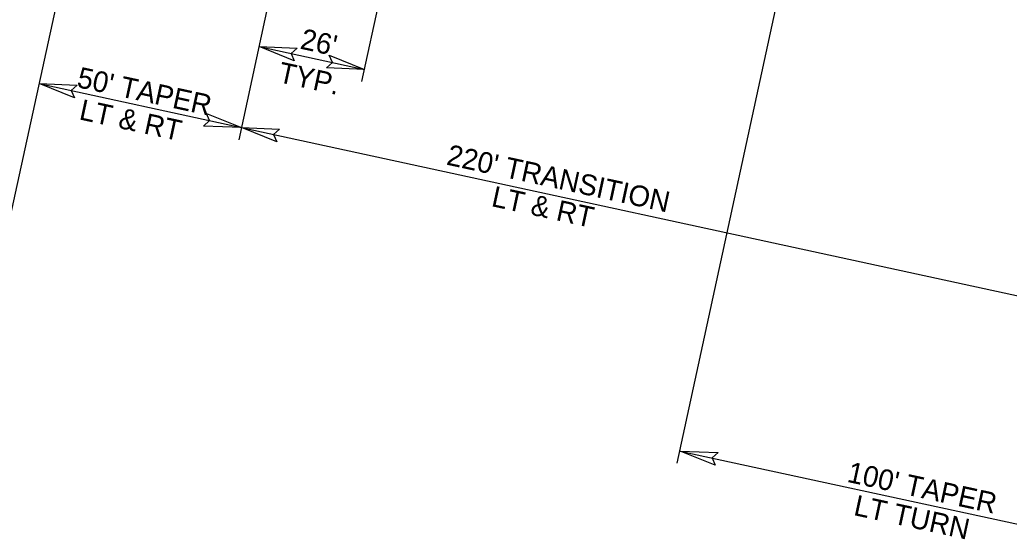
# Model space of a CAD drawing. Extents: x 1762196 to 1766326, y 709922 to 713142.
# Drawn here: x 1762656 to 1762895, y 712434.7 to 712560.1 of the extents above; entities that cross this region are included whole.
import ezdxf

# ---------------------------------------------------------------- set-up
doc = ezdxf.new("R2010")
doc.units = 0
for name, color, linetype in [('Prop Dimension', 7, 'Continuous'), ('Prop Horizontal Alignment Station Label', 7, 'Continuous'), ('Prop Superelevation Label', 7, 'Continuous'), ('Prop Terminator CELL', 7, 'Continuous')]:
    doc.layers.add(name, color=color, linetype=linetype)

msp = doc.modelspace()

# ---------------------------------------------------------------- linework, layer by layer
at = {"layer": 'Prop Dimension'}
for p, q in [((1762708.97, 712531.15), (1762731.65, 712635.72)), ((1762814.82, 712453.06), (1762847.12, 712601.97)), ((1762660.74, 712544.69), (1762709.6, 712534.08)), ((1762709.6, 712534.08), (1762924.6, 712487.44)), ((1762815.55, 712455.97), (1762913.27, 712434.77))]:
    msp.add_line(p, q, dxfattribs=at)
at = {"layer": 'Prop Horizontal Alignment Station Label'}
msp.add_line((1762651.31, 712501.23), (1762686.18, 712661.96), dxfattribs=at)
at = {"layer": 'Prop Superelevation Label'}
for p, q in [((1762738.62, 712545.19), (1762756.29, 712626.64)), ((1762713.84, 712553.63), (1762739.25, 712548.12))]:
    msp.add_line(p, q, dxfattribs=at)
at = {"layer": 'Prop Terminator CELL'}
for points in [[(1762722.31, 712550.21), (1762713.84, 712553.63), (1762723.03, 712553.27), (1762721.56, 712551.96)], [(1762730.78, 712551.54), (1762739.25, 712548.12), (1762730.07, 712548.47), (1762731.53, 712549.79)], [(1762669.21, 712541.26), (1762660.74, 712544.69), (1762669.92, 712544.33), (1762668.46, 712543.01)], [(1762701.14, 712537.51), (1762709.6, 712534.08), (1762700.42, 712534.44), (1762701.88, 712535.76)], [(1762718.07, 712530.66), (1762709.6, 712534.08), (1762718.79, 712533.73), (1762717.32, 712532.41)], [(1762824.01, 712452.55), (1762815.55, 712455.97), (1762824.73, 712455.62), (1762823.27, 712454.3)]]:
    msp.add_lwpolyline(points, close=True, dxfattribs=at)

# ---------------------------------------------------------------- texts
at = {"layer": 'Prop Dimension'}
for s, p in [("50' TAPER", (1762669.59, 712543.89)), ('LT & RT', (1762670.14, 712536.09)), ("220' TRANSITION", (1762758.86, 712525.17)), ('LT & RT', (1762769.7, 712515.14)), ("100' TAPER", (1762855.61, 712448.56)), ('LT TURN', (1762857.19, 712440.54))]:
    msp.add_text(s, height=5, rotation=347.7598, dxfattribs=at).set_placement(p)
at = {"layer": 'Prop Superelevation Label'}
for s, p in [("26'", (1762723.51, 712553.17)), ('TYP.', (1762718.19, 712545.09))]:
    msp.add_text(s, height=5, rotation=347.7598, dxfattribs=at).set_placement(p)

doc.saveas('drawing.dxf')
